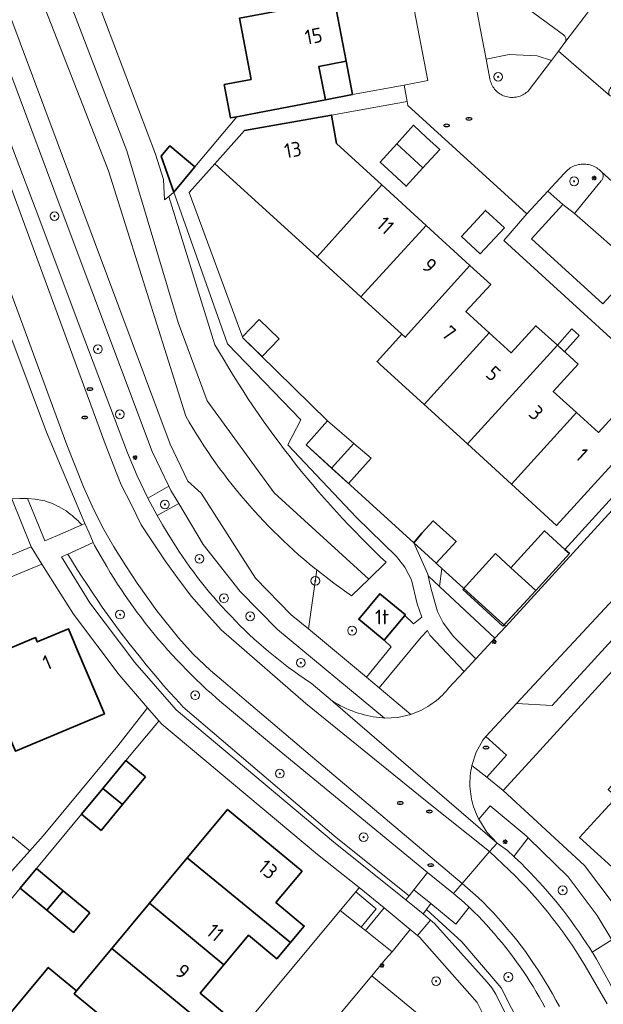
# Model space of a CAD drawing. Header units: metres. Extents: x 152610 to 160096, y 456114 to 462495.
# Tile 624 of 938: x 158879 to 158932, y 460259 to 460349. Entities that reach past the tile are written whole.
import ezdxf
from ezdxf.enums import TextEntityAlignment as Align

# ---------------------------------------------------------------- set-up
doc = ezdxf.new("R2010")
doc.units = ezdxf.units.M
doc.header["$LTSCALE"] = 0.5
doc.layers.get('0').update_dxf_attribs({"linetype": 'CONTINUOUS'})
for name, color, linetype, lineweight in [('B-PV-GR-BEPLANTING_CULTUUR_BOSPLANTSOEN-GV', 251, 'CONTINUOUS', 18), ('B-PV-GR-BEPLANTING_CULTUUR_HEESTERS-GV', 251, 'CONTINUOUS', 18), ('B-PV-GR-BEPLANTING_CULTUUR_ROOS-GV', 251, 'CONTINUOUS', 18), ('B-PV-GR-BOOM-S', 251, 'CONTINUOUS', 25), ('B-PV-GR-HAAG-GV', 251, 'CONTINUOUS', 13), ('B-PV-GW-TALUD_KRUIN-G', 251, 'CONTINUOUS', 18), ('B-PV-IE-MEUBILAIR-S', 251, 'CONTINUOUS', 25), ('B-PV-OG-BEBOUWING-GV', 6, 'CONTINUOUS', 35), ('B-PV-OG-BEBOUWING-T18', 1, 'CONTINUOUS', 18), ('B-PV-OG-BEBOUWING_LUIFEL-GV', 251, 'CONTINUOUS', 18), ('B-PV-OG-BEBOUWING_OVERBOUWING-GV', 251, 'CONTINUOUS', 18), ('B-PV-OG-BEBOUWING_SCHUUR-GV', 251, 'CONTINUOUS', 18), ('B-PV-OG-TERREIN_BEGROEID-GV', 251, 'CONTINUOUS', 18), ('B-PV-VH-GESLOTENVERHARDING_ASFALT-GV', 251, 'CONTINUOUS', 18), ('B-PV-VH-HALFVERHARDING_GRAVEL-GV', 251, 'CONTINUOUS', 18), ('B-PV-VH-ONVERHARD_ZAND-GV', 251, 'CONTINUOUS', 18), ('B-PV-VH-OPENVERHARDING_BETONSTRAATSTEEN-GV', 251, 'CONTINUOUS', 18), ('B-PV-VH-OPENVERHARDING_TEGEL-GV', 251, 'CONTINUOUS', 18)]:
    doc.layers.add(name, color=color, linetype=linetype, lineweight=lineweight)
doc.styles.add('NLCS-ISO', font='NLCS-ISO.ttf')
doc.styles.add('NLCS-ISO-M750-T18', font='NLCS-ISO.ttf', dxfattribs={"height": 1.35})

# ---------------------------------------------------------------- blocks, each defined once
blk = doc.blocks.new('SIE-MEUBILAIR_PAAL_LICHTMAST-SO')
for points in [[(-0.62, 0), (-1, 0)], [(-0.71, 0.71), (-0.44, 0.44)], [(0, 1), (0, 0.62)], [(0.44, 0.44), (0.71, 0.71)], [(1, 0), (0.62, 0)], [(-0.71, -0.71), (-0.44, -0.44)], [(0, -0.62), (0, -1)], [(0.44, -0.44), (0.71, -0.71)]]:
    blk.add_lwpolyline(points)
blk.add_circle((0, 0), 0.5)
blk = doc.blocks.new('SIE-MEUBILAIR_PUT_RIOOLPUT-SO')
blk.add_ellipse((0, 0), major_axis=(1.25, 0), ratio=0.54)
at = {"style": 'NLCS-ISO'}
blk.add_text('ri', height=0.75, dxfattribs=at).set_placement((-0.04, 0.07), align=Align.MIDDLE_CENTER)
blk = doc.blocks.new('SGR-BOOM_GBKN-SO')
at = {"linetype": 'ByBlock', "lineweight": 18}
h = blk.add_hatch(color=0, dxfattribs=at)
h.dxf.hatch_style = 1
edge = h.paths.add_edge_path()
edge.add_arc((0, 0), 0.25, 0, 360)
at = {"color": 0, "linetype": 'ByBlock', "lineweight": 18}
for radius in [2, 0.25]:
    blk.add_circle((0, 0), radius, dxfattribs=at)
at = {"color": 0, "linetype": 'ByBlock', "lineweight": 18, "style": 'NLCS-ISO'}
blk.add_attdef('SOORT', (2.5, 0), '', height=1.5, dxfattribs=at)

msp = doc.modelspace()

# ---------------------------------------------------------------- linework, layer by layer
at = {"layer": 'B-PV-GR-BEPLANTING_CULTUUR_BOSPLANTSOEN-GV', "flags": 128}
for points in [[(158882.35, 460354.4), (158888.82, 460337.46), (158893.51, 460321.79), (158896.18, 460314.62), (158902.28, 460306.2), (158910.923, 460298.334), (158912.507, 460299.878), (158912.012, 460300.347), (158911.42, 460300.919), (158910.833, 460301.496), (158910.252, 460302.079), (158909.677, 460302.668), (158909.107, 460303.262), (158908.543, 460303.861), (158907.985, 460304.466), (158907.433, 460305.077), (158906.887, 460305.693), (158906.347, 460306.314), (158905.813, 460306.94), (158905.286, 460307.571), (158904.764, 460308.208), (158904.248, 460308.85), (158903.739, 460309.496), (158903.236, 460310.148), (158902.74, 460310.804), (158902.249, 460311.465), (158901.766, 460312.131), (158901.288, 460312.802), (158900.818, 460313.477), (158900.354, 460314.157), (158899.896, 460314.841), (158899.445, 460315.529), (158899.001, 460316.222), (158898.564, 460316.92), (158898.133, 460317.621), (158897.71, 460318.327), (158897.293, 460319.036), (158896.883, 460319.75), (158892.659, 460333.302), (158892.274, 460332.984), (158892.176, 460334.852), (158891.46, 460337.15), (158884.595, 460355.279)], [(158880.354, 460353.14), (158887.15, 460335.64), (158894.217, 460313.208), (158894.533, 460312.663), (158894.856, 460312.121), (158895.185, 460311.584), (158895.522, 460311.051), (158895.865, 460310.523), (158896.215, 460309.998), (158896.572, 460309.479), (158896.935, 460308.963), (158897.304, 460308.453), (158897.681, 460307.947), (158898.063, 460307.446), (158898.452, 460306.95), (158898.847, 460306.459), (158899.248, 460305.973), (158899.655, 460305.492), (158900.069, 460305.016), (158900.488, 460304.546), (158900.914, 460304.081), (158901.345, 460303.621), (158901.782, 460303.167), (158902.225, 460302.718), (158902.674, 460302.275), (158903.128, 460301.838), (158903.587, 460301.407), (158904.052, 460300.981), (158904.522, 460300.562), (158904.998, 460300.148), (158905.479, 460299.741), (158905.965, 460299.34), (158906.179, 460299.166), (158907.745, 460297.955), (158909.357, 460296.807), (158910.923, 460298.334), (158902.28, 460306.2), (158896.18, 460314.62), (158893.51, 460321.79), (158888.82, 460337.46), (158882.35, 460354.4)]]:
    msp.add_lwpolyline(points, dxfattribs=at)
for points in [[(158916.356, 460298.62), (158917.376, 460297.666), (158917.609, 460299.307), (158917.243, 460299.64), (158917.092, 460299.778), (158915.678, 460301.067), (158915.031, 460301.656), (158916.321, 460298.774)], [(158917.376, 460297.666), (158916.356, 460298.62), (158916.625, 460297.426), (158917.19, 460295.381), (158917.712, 460294.337), (158918.669, 460293.075), (158920.708, 460291.043), (158921.827, 460292.249), (158922.45, 460292.92)], [(158923.46, 460293.99), (158923.288, 460294.144), (158922.88, 460294.51), (158917.609, 460299.307), (158917.376, 460297.666), (158922.45, 460292.92)], [(158915.371, 460265.775), (158914.717, 460266.313), (158913.05, 460264.28), (158912.47, 460263.59), (158911.21, 460262.08), (158915.384, 460258.628), (158922.472, 460252.765), (158925.11, 460251.05), (158920.83, 460259.65), (158915.56, 460265.62)]]:
    msp.add_lwpolyline(points, close=True, dxfattribs=at)
at = {"layer": 'B-PV-GR-BEPLANTING_CULTUUR_HEESTERS-GV', "flags": 128}
msp.add_lwpolyline([(158919.321, 460358.14), (158921.112, 460348.677), (158921.649, 460345.839), (158923.754, 460346.279), (158926.301, 460346.145), (158927.605, 460345.728), (158928.241, 460346.572), (158928.834, 460347.36), (158928.868, 460347.412), (158928.895, 460347.468), (158928.915, 460347.527), (158928.927, 460347.587), (158928.931, 460347.649), (158928.927, 460347.711), (158928.915, 460347.772), (158928.896, 460347.831), (158928.869, 460347.887), (158928.835, 460347.939), (158928.794, 460347.986), (158928.748, 460348.027), (158928.705, 460348.058), (158925.65, 460350.33)], dxfattribs=at)
for points in [[(158930.74, 460336.249), (158930.606, 460336.256), (158930.472, 460336.256), (158930.338, 460336.247), (158930.205, 460336.231), (158930.073, 460336.207), (158929.943, 460336.174), (158929.815, 460336.134), (158929.69, 460336.087), (158929.567, 460336.032), (158929.448, 460335.97), (158929.333, 460335.901), (158929.223, 460335.825), (158929.117, 460335.743), (158929.016, 460335.655), (158928.92, 460335.56), (158928.831, 460335.461), (158928.775, 460335.392), (158927.29, 460333.78), (158928.64, 460332.55), (158929.72, 460331.74), (158932.138, 460334.729), (158932.187, 460334.776), (158932.229, 460334.829), (158932.265, 460334.886), (158932.294, 460334.947), (158932.316, 460335.011), (158932.33, 460335.078), (158932.336, 460335.145), (158932.334, 460335.213), (158932.324, 460335.28), (158932.306, 460335.345), (158932.281, 460335.408), (158932.249, 460335.467), (158932.209, 460335.522), (158932.163, 460335.573), (158932.067, 460335.666), (158931.965, 460335.754), (158931.859, 460335.835), (158931.747, 460335.91), (158931.632, 460335.979), (158931.513, 460336.04), (158931.39, 460336.094), (158931.264, 460336.14), (158931.136, 460336.179), (158931.005, 460336.21), (158930.873, 460336.234)], [(158923.46, 460293.99), (158940.91, 460313.14), (158940.331, 460313.67), (158928.837, 460301.051), (158929.252, 460300.673), (158926.183, 460297.303), (158923.288, 460294.144)], [(158921.629, 460283.943), (158921.333, 460283.624), (158920.74, 460282.505), (158920.35, 460281.3), (158921.7, 460280.23), (158923.516, 460282.228)]]:
    msp.add_lwpolyline(points, close=True, dxfattribs=at)
at = {"layer": 'B-PV-GR-BEPLANTING_CULTUUR_ROOS-GV', "flags": 128}
msp.add_lwpolyline([(158926.301, 460346.145), (158923.754, 460346.279), (158921.649, 460345.839), (158921.989, 460344.043), (158922.017, 460343.917), (158922.052, 460343.793), (158922.096, 460343.672), (158922.146, 460343.553), (158922.204, 460343.438), (158922.269, 460343.326), (158922.341, 460343.219), (158922.419, 460343.117), (158922.504, 460343.019), (158922.594, 460342.927), (158922.69, 460342.841), (158922.791, 460342.761), (158922.897, 460342.687), (158923.007, 460342.62), (158923.121, 460342.56), (158923.239, 460342.507), (158923.359, 460342.461), (158923.483, 460342.423), (158923.608, 460342.393), (158923.735, 460342.371), (158923.863, 460342.356), (158923.992, 460342.35), (158924.121, 460342.351), (158924.25, 460342.361), (158924.378, 460342.378), (158924.504, 460342.403), (158924.629, 460342.436), (158924.751, 460342.477), (158924.871, 460342.525), (158924.987, 460342.581), (158925.1, 460342.644), (158925.208, 460342.713), (158925.313, 460342.789), (158925.412, 460342.872), (158925.506, 460342.96), (158925.59, 460343.05), (158927.605, 460345.728)], close=True, dxfattribs=at)
at = {"layer": 'B-PV-GR-HAAG-GV', "flags": 128}
msp.add_lwpolyline([(158910.06, 460270.14), (158909.896, 460269.946), (158909.738, 460269.758), (158911.617, 460268.213), (158910.238, 460266.523), (158910.629, 460266.211), (158912.319, 460268.283)], close=True, dxfattribs=at)
at = {"layer": 'B-PV-GW-TALUD_KRUIN-G', "flags": 128}
for points in [[(158910.923, 460298.334), (158902.28, 460306.2), (158896.18, 460314.62), (158893.51, 460321.79), (158888.82, 460337.46), (158882.35, 460354.4)], [(158883.43, 460300.623), (158883.861, 460299.918), (158884.299, 460299.216), (158884.743, 460298.519), (158885.195, 460297.827), (158885.653, 460297.139), (158886.117, 460296.455), (158886.589, 460295.775), (158887.066, 460295.101), (158887.551, 460294.431), (158888.041, 460293.766), (158888.538, 460293.105), (158889.042, 460292.449), (158889.552, 460291.799), (158890.068, 460291.153), (158890.59, 460290.512), (158891.119, 460289.876), (158891.653, 460289.246), (158892.194, 460288.62), (158892.741, 460288), (158893.293, 460287.386), (158893.852, 460286.776), (158893.96, 460286.66), (158907.95, 460274.71), (158914.62, 460269.398)], [(158916.198, 460268.132), (158919.42, 460265.17), (158923.01, 460260.98), (158927.74, 460251.68), (158927.98, 460250), (158928.83, 460244.03), (158926.11, 460227.06), (158928.365, 460225.046)]]:
    msp.add_lwpolyline(points, dxfattribs=at)
at = {"layer": 'B-PV-OG-BEBOUWING-GV', "flags": 128}
for points in [[(158908.87, 460345.66), (158907.809, 460351.195), (158899.107, 460349.59), (158900.184, 460343.989), (158897.734, 460343.518), (158898.314, 460340.473), (158898.883, 460340.581), (158900.77, 460340.94), (158906.968, 460342.129), (158906.38, 460345.19)], [(158909.456, 460342.606), (158908.87, 460345.66), (158906.38, 460345.19), (158906.968, 460342.129)], [(158907.98, 460338.13), (158907.512, 460340.741), (158899.59, 460339.32), (158896.874, 460336.272), (158906.206, 460327.767), (158912.113, 460334.355)], [(158916.21, 460338.7), (158915.01, 460339.8), (158913.483, 460338.103), (158915.875, 460335.92), (158917.41, 460337.6)], [(158915.875, 460335.92), (158913.483, 460338.103), (158911.97, 460336.42), (158913.062, 460335.414), (158914.34, 460334.24)], [(158895.053, 460335.993), (158892.75, 460337.916), (158892.544, 460337.669), (158891.968, 460336.979), (158893.13, 460333.69)], [(158916.164, 460330.655), (158912.113, 460334.355), (158906.206, 460327.767), (158910.215, 460324.113)], [(158923.31, 460330.44), (158921.59, 460332.02), (158919.4, 460329.64), (158921.11, 460328.06)], [(158920.161, 460327.004), (158916.164, 460330.655), (158910.215, 460324.113), (158913.96, 460320.7), (158914.254, 460320.434)], [(158922.07, 460325.26), (158920.161, 460327.004), (158914.254, 460320.434), (158913.96, 460320.7), (158911.69, 460318.22), (158911.946, 460317.984), (158915.981, 460314.298), (158921.928, 460320.838), (158919.8, 460322.78)], [(158928.157, 460319.697), (158926.19, 460321.49), (158923.93, 460319.01), (158921.928, 460320.838), (158915.981, 460314.298), (158919.941, 460310.679)], [(158930.05, 460317.97), (158928.157, 460319.697), (158919.941, 460310.679), (158923.957, 460307.009), (158929.911, 460313.545), (158927.78, 460315.49)], [(158936.3, 460312.26), (158934.17, 460314.21), (158931.9, 460311.73), (158929.911, 460313.545), (158923.957, 460307.009), (158928.075, 460303.245)], [(158915.031, 460301.656), (158915.678, 460301.067), (158917.092, 460299.778), (158918.234, 460301.036), (158918.897, 460301.766), (158916.814, 460303.656), (158915.782, 460302.519)], [(158929.252, 460300.673), (158928.837, 460301.051), (158926.982, 460302.74), (158923.914, 460299.37), (158926.183, 460297.303)], [(158914.268, 460295.08), (158911.95, 460297), (158910.01, 460294.66), (158912.33, 460292.74), (158912.334, 460292.744), (158914.217, 460295.018)], [(158876.18, 460292.78), (158874.582, 460292.106), (158878.671, 460282.598), (158886.78, 460286.01), (158884.34, 460291.82), (158883.516, 460293.785), (158880.656, 460292.585), (158880.49, 460292.98), (158877.816, 460291.858), (158877.429, 460292.78)], [(158936.435, 460272.368), (158938.144, 460274.226), (158939.37, 460273.11), (158943.215, 460277.324), (158936.675, 460283.337), (158932.8, 460279.09), (158933.544, 460278.413), (158931.848, 460276.553), (158930.175, 460274.719), (158934.755, 460270.541)], [(158890.53, 460280.26), (158888.75, 460281.74), (158886.637, 460279.188), (158888.427, 460277.721)], [(158888.427, 460277.721), (158886.637, 460279.188), (158884.7, 460276.85), (158886.48, 460275.37)], [(158904.84, 460271.63), (158898.04, 460277.29), (158894.356, 460272.859), (158903.786, 460265.127), (158905.03, 460266.62), (158902.45, 460268.78)], [(158903.786, 460265.127), (158894.356, 460272.859), (158890.907, 460268.71), (158897.699, 460263.091), (158899.94, 460265.78), (158902.53, 460263.62)], [(158883.003, 460269.851), (158880.57, 460271.87), (158879.083, 460270.087), (158881.52, 460268.065)], [(158885.44, 460267.83), (158883.003, 460269.851), (158881.52, 460268.065), (158883.96, 460266.04), (158884.669, 460266.896)], [(158897.699, 460263.091), (158890.907, 460268.71), (158887.477, 460264.583), (158896.876, 460256.841), (158898.13, 460258.34), (158895.54, 460260.5)], [(158896.876, 460256.841), (158887.477, 460264.583), (158884.24, 460260.69), (158884.029, 460260.436), (158890.844, 460254.832), (158893.04, 460257.5), (158895.62, 460255.34)], [(158884.24, 460260.69), (158881.66, 460262.84), (158881.436, 460262.572), (158877.987, 460258.42), (158884.807, 460252.811), (158887, 460255.47), (158889.6, 460253.32), (158890.844, 460254.832), (158884.029, 460260.436)]]:
    msp.add_lwpolyline(points, close=True, dxfattribs=at)
at = {"layer": 'B-PV-OG-BEBOUWING_LUIFEL-GV', "flags": 128}
msp.add_lwpolyline([(158923.182, 460294.028), (158926.183, 460297.303), (158923.914, 460299.37), (158922.501, 460300.657), (158919.509, 460297.371)], close=True, dxfattribs=at)
at = {"layer": 'B-PV-OG-BEBOUWING_OVERBOUWING-GV', "flags": 128}
msp.add_lwpolyline([(158907.526, 460308.483), (158909.572, 460310.73), (158907.16, 460312.8), (158905.21, 460310.59)], close=True, dxfattribs=at)
at = {"layer": 'B-PV-OG-BEBOUWING_SCHUUR-GV', "flags": 128}
for points in [[(158902.735, 460320.294), (158900.914, 460322.046), (158899.407, 460320.48), (158899.44, 460320.39), (158901.181, 460318.679)], [(158930.152, 460320.602), (158929.488, 460321.193), (158928.157, 460319.697), (158928.814, 460319.098)], [(158911.144, 460309.382), (158909.572, 460310.73), (158907.526, 460308.483), (158909.073, 460307.075)], [(158879.977, 460273.503), (158878.421, 460274.774), (158876.935, 460272.91), (158877.854, 460271.11)]]:
    msp.add_lwpolyline(points, close=True, dxfattribs=at)
at = {"layer": 'B-PV-OG-TERREIN_BEGROEID-GV', "flags": 128}
for points in [[(158867.614, 460378.013), (158892.79, 460310.67), (158894.41, 460307.29), (158895.63, 460306.18), (158900.58, 460298.41), (158903.84, 460295.08), (158905.409, 460293.772), (158906.179, 460299.166), (158905.965, 460299.34), (158905.479, 460299.741), (158904.998, 460300.148), (158904.522, 460300.562), (158904.052, 460300.981), (158903.587, 460301.407), (158903.128, 460301.838), (158902.674, 460302.275), (158902.225, 460302.718), (158901.782, 460303.167), (158901.345, 460303.621), (158900.914, 460304.081), (158900.488, 460304.546), (158900.069, 460305.016), (158899.655, 460305.492), (158899.248, 460305.973), (158898.847, 460306.459), (158898.452, 460306.95), (158898.063, 460307.446), (158897.681, 460307.947), (158897.304, 460308.453), (158896.935, 460308.963), (158896.572, 460309.479), (158896.215, 460309.998), (158895.865, 460310.523), (158895.522, 460311.051), (158895.185, 460311.584), (158894.856, 460312.121), (158894.533, 460312.663), (158894.217, 460313.208), (158887.15, 460335.64), (158880.354, 460353.14)], [(158927.015, 460259.203), (158926.755, 460259.68), (158926.488, 460260.154), (158926.213, 460260.624), (158925.932, 460261.089), (158925.645, 460261.551), (158925.35, 460262.008), (158925.049, 460262.461), (158924.741, 460262.909), (158924.426, 460263.353), (158924.106, 460263.792), (158923.778, 460264.226), (158923.444, 460264.656), (158923.104, 460265.08), (158922.758, 460265.5), (158922.406, 460265.914), (158922.047, 460266.323), (158921.683, 460266.727), (158921.313, 460267.125), (158920.937, 460267.518), (158920.555, 460267.905), (158920.167, 460268.287), (158920.091, 460268.361), (158918.87, 460266.8), (158916.61, 460268.68), (158916.198, 460268.132), (158919.42, 460265.17), (158923.01, 460260.98), (158927.74, 460251.68)]]:
    msp.add_lwpolyline(points, dxfattribs=at)
for points in [[(158878.405, 460337.721), (158880.79, 460331.376), (158884.58, 460321.29), (158888.88, 460309.863), (158889.761, 460307.778), (158890.74, 460305.737), (158892.672, 460306.813), (158891.16, 460309.99), (158882.846, 460332.136), (158876.094, 460350.121), (158875.461, 460351.807), (158875.199, 460352.505), (158874.25, 460352.193), (158874.087, 460352.14), (158874.706, 460350.313), (158873.805, 460350.047), (158875.408, 460345.698), (158878.147, 460338.407)], [(158898.03, 460319.82), (158893.13, 460333.69), (158892.659, 460333.302), (158896.883, 460319.75), (158897.293, 460319.036), (158897.71, 460318.327), (158898.133, 460317.621), (158898.564, 460316.92), (158899.001, 460316.222), (158899.445, 460315.529), (158899.896, 460314.841), (158900.354, 460314.157), (158900.818, 460313.477), (158901.288, 460312.802), (158901.766, 460312.131), (158902.249, 460311.465), (158902.74, 460310.804), (158903.236, 460310.148), (158903.739, 460309.496), (158904.248, 460308.85), (158904.764, 460308.208), (158905.286, 460307.571), (158905.813, 460306.94), (158906.347, 460306.314), (158906.887, 460305.693), (158907.433, 460305.077), (158907.985, 460304.466), (158908.543, 460303.861), (158909.107, 460303.262), (158909.677, 460302.668), (158910.252, 460302.079), (158910.833, 460301.496), (158911.42, 460300.919), (158912.012, 460300.347), (158912.507, 460299.878), (158910.923, 460298.334), (158909.357, 460296.807), (158907.745, 460297.955), (158906.179, 460299.166), (158905.409, 460293.772), (158910.707, 460289.357), (158912.976, 460292.129), (158912.334, 460292.744), (158912.33, 460292.74), (158910.01, 460294.66), (158911.95, 460297), (158914.268, 460295.08), (158914.217, 460295.018), (158915.007, 460294.245), (158915.767, 460294.866), (158915.363, 460296.077), (158914.842, 460298.253), (158914.233, 460299.427), (158913.451, 460300.384), (158909.798, 460303.952), (158903.55, 460310.6), (158904.72, 460312.88)], [(158929.72, 460331.74), (158928.64, 460332.55), (158925.78, 460329.43), (158932.29, 460323.49), (158935.35, 460326.8)], [(158880.461, 460305.63), (158879.757, 460305.694), (158880.757, 460303.27), (158881.357, 460301.816), (158882.5, 460302.317), (158884.71, 460303.294), (158884.55, 460303.472), (158884.384, 460303.645), (158884.213, 460303.813), (158884.036, 460303.974), (158883.853, 460304.129), (158883.666, 460304.279), (158883.474, 460304.422), (158883.277, 460304.558), (158883.076, 460304.688), (158882.87, 460304.811), (158882.66, 460304.927), (158882.447, 460305.036), (158882.23, 460305.138), (158882.01, 460305.232), (158881.787, 460305.319), (158881.561, 460305.399), (158881.332, 460305.471), (158881.16, 460305.52)], [(158895.81, 460301.5), (158893.57, 460305.233), (158891.602, 460304.141), (158892.104, 460303.282), (158892.62, 460302.43), (158893.275, 460301.37), (158893.595, 460300.879), (158893.923, 460300.393), (158894.256, 460299.911), (158894.597, 460299.433), (158894.944, 460298.961), (158895.297, 460298.493), (158895.657, 460298.03), (158896.022, 460297.571), (158896.394, 460297.118), (158896.773, 460296.67), (158897.157, 460296.228), (158897.547, 460295.79), (158897.944, 460295.358), (158898.346, 460294.931), (158898.754, 460294.51), (158899.167, 460294.095), (158899.587, 460293.685), (158900.011, 460293.281), (158900.442, 460292.883), (158900.877, 460292.49), (158901.318, 460292.104), (158901.764, 460291.724), (158902.216, 460291.35), (158902.672, 460290.982), (158903.133, 460290.62), (158903.6, 460290.264), (158904.071, 460289.916), (158904.547, 460289.573), (158905.027, 460289.237), (158905.512, 460288.908), (158905.66, 460288.809), (158907.601, 460287.182), (158907.847, 460287.033), (158908.097, 460286.89), (158908.351, 460286.755), (158908.609, 460286.626), (158908.87, 460286.505), (158909.134, 460286.391), (158909.402, 460286.284), (158909.672, 460286.185), (158909.945, 460286.094), (158910.22, 460286.01), (158910.498, 460285.934), (158910.777, 460285.865), (158911.059, 460285.805), (158911.342, 460285.752), (158911.626, 460285.707), (158911.912, 460285.67), (158912.198, 460285.641), (158912.362, 460285.628), (158902.58, 460293.73), (158899.19, 460297.21)], [(158885.821, 460301.544), (158885.763, 460301.679), (158883.43, 460300.623), (158883.861, 460299.918), (158884.299, 460299.216), (158884.743, 460298.519), (158885.195, 460297.827), (158885.653, 460297.139), (158886.117, 460296.455), (158886.589, 460295.775), (158887.066, 460295.101), (158887.551, 460294.431), (158888.041, 460293.766), (158888.538, 460293.105), (158889.042, 460292.449), (158889.552, 460291.799), (158890.068, 460291.153), (158890.59, 460290.512), (158891.119, 460289.876), (158891.653, 460289.246), (158892.194, 460288.62), (158892.741, 460288), (158893.293, 460287.386), (158893.852, 460286.776), (158893.96, 460286.66), (158907.95, 460274.71), (158914.62, 460269.398), (158915.036, 460269.923), (158916.3, 460271.52), (158902.22, 460283.08), (158898.2, 460286.46), (158897.988, 460286.635), (158897.505, 460287.039), (158897.029, 460287.449), (158896.557, 460287.866), (158896.091, 460288.288), (158895.63, 460288.717), (158895.174, 460289.151), (158894.725, 460289.591), (158894.28, 460290.036), (158893.842, 460290.487), (158893.409, 460290.944), (158892.982, 460291.406), (158892.561, 460291.874), (158892.146, 460292.346), (158891.737, 460292.824), (158891.335, 460293.308), (158890.938, 460293.796), (158890.547, 460294.289), (158890.163, 460294.788), (158889.786, 460295.291), (158889.414, 460295.799), (158889.049, 460296.311), (158888.691, 460296.828), (158888.339, 460297.35), (158887.995, 460297.876), (158887.656, 460298.406), (158887.325, 460298.941), (158887, 460299.48), (158885.882, 460301.411)], [(158883.861, 460299.918), (158883.43, 460300.623), (158882.866, 460300.368), (158885.45, 460296.15), (158889.55, 460290.72), (158893.35, 460286.39), (158907.7, 460274.33), (158914.32, 460269.02), (158914.62, 460269.398), (158907.95, 460274.71), (158893.96, 460286.66), (158893.852, 460286.776), (158893.293, 460287.386), (158892.741, 460288), (158892.194, 460288.62), (158891.653, 460289.246), (158891.119, 460289.876), (158890.59, 460290.512), (158890.068, 460291.153), (158889.552, 460291.799), (158889.042, 460292.449), (158888.538, 460293.105), (158888.041, 460293.766), (158887.551, 460294.431), (158887.066, 460295.101), (158886.589, 460295.775), (158886.117, 460296.455), (158885.653, 460297.139), (158885.195, 460297.827), (158884.743, 460298.519), (158884.299, 460299.216)], [(158916.494, 460293.206), (158916.28, 460293.633), (158915.704, 460293.014), (158911.866, 460288.39), (158914.766, 460285.973), (158914.996, 460286.053), (158915.223, 460286.14), (158915.447, 460286.235), (158915.668, 460286.337), (158915.886, 460286.446), (158916.1, 460286.563), (158916.31, 460286.686), (158916.515, 460286.816), (158916.716, 460286.953), (158916.913, 460287.097), (158917.105, 460287.246), (158917.292, 460287.402), (158917.474, 460287.564), (158917.65, 460287.732), (158917.82, 460287.906), (158917.985, 460288.085), (158918.144, 460288.27), (158918.21, 460288.35), (158919.64, 460289.891)], [(158931.322, 460264.251), (158933.141, 460265.365), (158931.8, 460267.59), (158929.15, 460271.13), (158925.487, 460274.688), (158924.181, 460272.983), (158924.589, 460272.598), (158924.832, 460272.362), (158925.249, 460271.948), (158925.66, 460271.527), (158926.066, 460271.102), (158926.466, 460270.67), (158926.86, 460270.234), (158927.248, 460269.792), (158927.63, 460269.345), (158928.006, 460268.892), (158928.375, 460268.435), (158928.739, 460267.973), (158929.096, 460267.505), (158929.446, 460267.033), (158929.791, 460266.556), (158930.128, 460266.075), (158930.459, 460265.589), (158930.784, 460265.098), (158931.102, 460264.603)], [(158909.738, 460269.758), (158908.31, 460268.06), (158910.238, 460266.523), (158911.617, 460268.213)], [(158919.42, 460265.17), (158916.198, 460268.132), (158915.91, 460267.75), (158916.577, 460267.175), (158916.93, 460266.87), (158921.732, 460261.499), (158922.157, 460260.974), (158922.522, 460260.407), (158926.84, 460251.7), (158927.238, 460250), (158927.63, 460248.32), (158928.09, 460245.17), (158928.173, 460244.267), (158928.15, 460243.36), (158926.11, 460227.06), (158928.83, 460244.03), (158927.98, 460250), (158927.74, 460251.68), (158923.01, 460260.98)]]:
    msp.add_lwpolyline(points, close=True, dxfattribs=at)
at = {"layer": 'B-PV-VH-GESLOTENVERHARDING_ASFALT-GV', "flags": 128}
for points in [[(158873.981, 460336.028), (158883.365, 460310.592), (158884.883, 460306.766), (158885.652, 460304.985), (158886.598, 460303.072), (158887.653, 460301.29), (158888.753, 460299.553), (158889.786, 460297.97), (158891.567, 460295.43), (158893.546, 460292.979), (158894.888, 460291.483), (158896.471, 460289.988), (158898.054, 460288.625), (158899.549, 460287.349), (158905.794, 460282.05), (158919.462, 460270.527), (158920.615, 460271.866), (158921.963, 460273.432), (158916.118, 460278.092), (158905.19, 460286.954), (158897.449, 460293.704), (158896.108, 460295.177), (158894.723, 460296.739), (158893.513, 460298.366), (158892.326, 460299.993), (158891.183, 460301.752), (158890.149, 460303.292), (158889.226, 460305.183), (158888.324, 460306.942), (158887.598, 460308.811), (158886.851, 460310.68), (158877.089, 460337.218)], [(158877.089, 460337.218), (158886.851, 460310.68), (158887.598, 460308.811), (158888.324, 460306.942), (158889.226, 460305.183), (158890.149, 460303.292), (158891.183, 460301.752), (158892.326, 460299.993), (158893.513, 460298.366), (158894.723, 460296.739), (158896.108, 460295.177), (158897.449, 460293.704), (158905.19, 460286.954), (158916.118, 460278.092), (158921.963, 460273.432), (158922.645, 460274.199), (158914.968, 460280.824), (158907.673, 460287.12), (158907.601, 460287.182), (158905.66, 460288.809), (158905.512, 460288.908), (158905.027, 460289.237), (158904.547, 460289.573), (158904.071, 460289.916), (158903.6, 460290.264), (158903.133, 460290.62), (158902.672, 460290.982), (158902.216, 460291.35), (158901.764, 460291.724), (158901.318, 460292.104), (158900.877, 460292.49), (158900.442, 460292.883), (158900.011, 460293.281), (158899.587, 460293.685), (158899.167, 460294.095), (158898.754, 460294.51), (158898.346, 460294.931), (158897.944, 460295.358), (158897.547, 460295.79), (158897.157, 460296.228), (158896.773, 460296.67), (158896.394, 460297.118), (158896.022, 460297.571), (158895.657, 460298.03), (158895.297, 460298.493), (158894.944, 460298.961), (158894.597, 460299.433), (158894.256, 460299.911), (158893.923, 460300.393), (158893.595, 460300.879), (158893.275, 460301.37), (158892.62, 460302.43), (158892.104, 460303.282), (158891.602, 460304.141), (158891.164, 460304.935), (158890.74, 460305.737), (158889.761, 460307.778), (158888.88, 460309.863), (158884.58, 460321.29), (158880.79, 460331.376), (158878.405, 460337.721)], [(158878.319, 460320.22), (158881.5, 460311.757), (158884.99, 460303.417), (158885.38, 460302.549), (158885.763, 460301.679), (158885.821, 460301.544), (158885.882, 460301.411), (158887, 460299.48), (158887.325, 460298.941), (158887.656, 460298.406), (158887.995, 460297.876), (158888.339, 460297.35), (158888.691, 460296.828), (158889.049, 460296.311), (158889.414, 460295.799), (158889.786, 460295.291), (158890.163, 460294.788), (158890.547, 460294.289), (158890.938, 460293.796), (158891.335, 460293.308), (158891.737, 460292.824), (158892.146, 460292.346), (158892.561, 460291.874), (158892.982, 460291.406), (158893.409, 460290.944), (158893.842, 460290.487), (158894.28, 460290.036), (158894.725, 460289.591), (158895.174, 460289.151), (158895.63, 460288.717), (158896.091, 460288.288), (158896.557, 460287.866), (158897.029, 460287.449), (158897.505, 460287.039), (158897.988, 460286.635), (158898.2, 460286.46), (158902.22, 460283.08), (158916.3, 460271.52), (158918.658, 460269.593), (158919.462, 460270.527), (158905.794, 460282.05), (158899.549, 460287.349), (158898.054, 460288.625), (158896.471, 460289.988), (158894.888, 460291.483), (158893.546, 460292.979), (158891.567, 460295.43), (158889.786, 460297.97), (158888.753, 460299.553), (158887.653, 460301.29), (158886.598, 460303.072), (158885.652, 460304.985), (158884.883, 460306.766), (158883.365, 460310.592), (158873.981, 460336.028)], [(158932.711, 460259.525), (158930.686, 460262.987), (158930.299, 460263.625), (158929.9, 460264.256), (158929.491, 460264.88), (158929.07, 460265.496), (158928.639, 460266.104), (158928.196, 460266.705), (158927.744, 460267.299), (158927.28, 460267.883), (158926.806, 460268.46), (158926.323, 460269.028), (158925.829, 460269.587), (158925.325, 460270.138), (158924.811, 460270.679), (158924.288, 460271.211), (158923.756, 460271.734), (158921.963, 460273.432), (158920.615, 460271.866), (158919.462, 460270.527), (158920.924, 460269.225), (158921.392, 460268.766), (158921.852, 460268.298), (158922.304, 460267.823), (158922.748, 460267.34), (158923.183, 460266.85), (158923.61, 460266.352), (158924.028, 460265.847), (158924.438, 460265.335), (158924.838, 460264.816), (158925.23, 460264.29), (158925.613, 460263.757), (158925.986, 460263.218), (158926.35, 460262.672), (158926.705, 460262.121), (158927.05, 460261.563), (158927.385, 460261), (158927.711, 460260.431), (158928.027, 460259.856), (158928.333, 460259.276)], [(158932.374, 460262.456), (158931.717, 460263.601), (158931.413, 460264.104), (158931.322, 460264.251), (158931.102, 460264.603), (158930.784, 460265.098), (158930.459, 460265.589), (158930.128, 460266.075), (158929.791, 460266.556), (158929.446, 460267.033), (158929.096, 460267.505), (158928.739, 460267.973), (158928.375, 460268.435), (158928.006, 460268.892), (158927.63, 460269.345), (158927.248, 460269.792), (158926.86, 460270.234), (158926.466, 460270.67), (158926.066, 460271.102), (158925.66, 460271.527), (158925.249, 460271.948), (158924.832, 460272.362), (158924.589, 460272.598), (158924.181, 460272.983), (158923.6, 460273.53), (158922.645, 460274.199), (158921.963, 460273.432), (158923.756, 460271.734), (158924.288, 460271.211), (158924.811, 460270.679), (158925.325, 460270.138), (158925.829, 460269.587), (158926.323, 460269.028), (158926.806, 460268.46), (158927.28, 460267.883), (158927.744, 460267.299), (158928.196, 460266.705), (158928.639, 460266.104), (158929.07, 460265.496), (158929.491, 460264.88), (158929.9, 460264.256), (158930.299, 460263.625), (158930.686, 460262.987), (158932.711, 460259.525)], [(158928.333, 460259.276), (158928.027, 460259.856), (158927.711, 460260.431), (158927.385, 460261), (158927.05, 460261.563), (158926.705, 460262.121), (158926.35, 460262.672), (158925.986, 460263.218), (158925.613, 460263.757), (158925.23, 460264.29), (158924.838, 460264.816), (158924.438, 460265.335), (158924.028, 460265.847), (158923.61, 460266.352), (158923.183, 460266.85), (158922.748, 460267.34), (158922.304, 460267.823), (158921.852, 460268.298), (158921.392, 460268.766), (158920.924, 460269.225), (158919.462, 460270.527), (158918.658, 460269.593), (158919.64, 460268.79), (158920.091, 460268.361), (158920.167, 460268.287), (158920.555, 460267.905), (158920.937, 460267.518), (158921.313, 460267.125), (158921.683, 460266.727), (158922.047, 460266.323), (158922.406, 460265.914), (158922.758, 460265.5), (158923.104, 460265.08), (158923.444, 460264.656), (158923.778, 460264.226), (158924.106, 460263.792), (158924.426, 460263.353), (158924.741, 460262.909), (158925.049, 460262.461), (158925.35, 460262.008), (158925.645, 460261.551), (158925.932, 460261.089), (158926.213, 460260.624), (158926.488, 460260.154), (158926.755, 460259.68), (158927.015, 460259.203)]]:
    msp.add_lwpolyline(points, dxfattribs=at)
at = {"layer": 'B-PV-VH-HALFVERHARDING_GRAVEL-GV', "flags": 128}
msp.add_lwpolyline([(158906.968, 460342.129), (158900.77, 460340.94), (158898.883, 460340.581), (158895.053, 460335.993), (158893.13, 460333.69), (158898.03, 460319.82), (158904.72, 460312.88), (158903.55, 460310.6), (158909.798, 460303.952), (158913.451, 460300.384), (158914.233, 460299.427), (158914.842, 460298.253), (158915.363, 460296.077), (158915.767, 460294.866), (158915.007, 460294.245), (158914.217, 460295.018), (158912.334, 460292.744), (158912.976, 460292.129), (158910.707, 460289.357), (158911.866, 460288.39), (158915.704, 460293.014), (158916.28, 460293.633), (158916.494, 460293.206), (158919.64, 460289.891), (158920.708, 460291.043), (158918.669, 460293.075), (158917.712, 460294.337), (158917.19, 460295.381), (158916.625, 460297.426), (158916.356, 460298.62), (158916.321, 460298.774), (158915.031, 460301.656), (158905.21, 460310.59), (158907.16, 460312.8), (158899.44, 460320.39), (158894.51, 460333.67), (158896.874, 460336.272), (158899.59, 460339.32), (158907.512, 460340.741), (158914.42, 460341.98), (158914.15, 460343.48), (158909.456, 460342.606)], close=True, dxfattribs=at)
at = {"layer": 'B-PV-VH-ONVERHARD_ZAND-GV', "flags": 128}
msp.add_lwpolyline([(158910.06, 460270.14), (158909.896, 460269.946), (158909.738, 460269.758), (158911.617, 460268.213), (158910.238, 460266.523), (158910.629, 460266.211), (158912.319, 460268.283)], close=True, dxfattribs=at)
at = {"layer": 'B-PV-VH-OPENVERHARDING_BETONSTRAATSTEEN-GV', "flags": 128}
for points in [[(158911.552, 460368.793), (158916.31, 460343.91), (158914.15, 460343.48), (158914.42, 460341.98), (158914.51, 460341.62), (158925.36, 460331.7), (158927.29, 460333.78), (158928.775, 460335.392), (158928.831, 460335.461), (158928.92, 460335.56), (158929.016, 460335.655), (158929.117, 460335.743), (158929.223, 460335.825), (158929.333, 460335.901), (158929.448, 460335.97), (158929.567, 460336.032), (158929.69, 460336.087), (158929.815, 460336.134), (158929.943, 460336.174), (158930.073, 460336.207), (158930.205, 460336.231), (158930.338, 460336.247), (158930.472, 460336.256), (158930.606, 460336.256), (158930.74, 460336.249), (158930.873, 460336.234), (158931.005, 460336.21), (158931.136, 460336.179), (158931.264, 460336.14), (158931.39, 460336.094), (158931.513, 460336.04), (158931.632, 460335.979), (158931.747, 460335.91), (158931.859, 460335.835), (158931.965, 460335.754), (158932.067, 460335.666), (158932.163, 460335.573), (158945.063, 460323.813)], [(158925.65, 460350.33), (158928.705, 460348.058), (158928.748, 460348.027), (158928.794, 460347.986), (158928.835, 460347.939), (158928.869, 460347.887), (158928.896, 460347.831), (158928.915, 460347.772), (158928.927, 460347.711), (158928.931, 460347.649), (158928.927, 460347.587), (158928.915, 460347.527), (158928.895, 460347.468), (158928.868, 460347.412), (158928.834, 460347.36), (158940.31, 460362.462)], [(158940.31, 460362.462), (158928.834, 460347.36), (158928.241, 460346.572), (158930.322, 460344.769), (158932.996, 460342.456), (158932.991, 460342.463), (158932.949, 460342.512), (158932.914, 460342.565), (158932.886, 460342.623), (158932.865, 460342.684), (158932.852, 460342.747), (158932.847, 460342.81), (158932.85, 460342.875), (158932.861, 460342.938), (158932.88, 460342.999), (158932.906, 460343.058), (158932.939, 460343.113), (158932.979, 460343.163), (158934.08, 460344.69), (158935.3, 460346.31), (158937.23, 460348.91), (158939.99, 460352.68)], [(158932.996, 460342.456), (158930.322, 460344.769), (158928.241, 460346.572), (158927.605, 460345.728), (158925.59, 460343.05), (158925.506, 460342.96), (158925.412, 460342.872), (158925.313, 460342.789), (158925.208, 460342.713), (158925.1, 460342.644), (158924.987, 460342.581), (158924.871, 460342.525), (158924.751, 460342.477), (158924.629, 460342.436), (158924.504, 460342.403), (158924.378, 460342.378), (158924.25, 460342.361), (158924.121, 460342.351), (158923.992, 460342.35), (158923.863, 460342.356), (158923.735, 460342.371), (158923.608, 460342.393), (158923.483, 460342.423), (158923.359, 460342.461), (158923.239, 460342.507), (158923.121, 460342.56), (158923.007, 460342.62), (158922.897, 460342.687), (158922.791, 460342.761), (158922.69, 460342.841), (158922.594, 460342.927), (158922.504, 460343.019), (158922.419, 460343.117), (158922.341, 460343.219), (158922.269, 460343.326), (158922.204, 460343.438), (158922.146, 460343.553), (158922.096, 460343.672), (158922.052, 460343.793), (158922.017, 460343.917), (158921.989, 460344.043), (158921.649, 460345.839), (158921.112, 460348.677), (158919.321, 460358.14)], [(158945.063, 460323.813), (158932.163, 460335.573), (158932.209, 460335.522), (158932.249, 460335.467), (158932.281, 460335.408), (158932.306, 460335.345), (158932.324, 460335.28), (158932.334, 460335.213), (158932.336, 460335.145), (158932.33, 460335.078), (158932.316, 460335.011), (158932.294, 460334.947), (158932.265, 460334.886), (158932.229, 460334.829), (158932.187, 460334.776), (158932.138, 460334.729), (158929.72, 460331.74), (158935.35, 460326.8)], [(158878.343, 460305.673), (158879.05, 460305.694), (158879.757, 460305.694), (158880.461, 460305.63), (158881.16, 460305.52), (158881.332, 460305.471), (158881.561, 460305.399), (158881.787, 460305.319), (158882.01, 460305.232), (158882.23, 460305.138), (158882.447, 460305.036), (158882.66, 460304.927), (158882.87, 460304.811), (158883.076, 460304.688), (158883.277, 460304.558), (158883.474, 460304.422), (158883.666, 460304.279), (158883.853, 460304.129), (158884.036, 460303.974), (158884.213, 460303.813), (158884.384, 460303.645), (158884.55, 460303.472), (158884.71, 460303.294), (158884.99, 460303.417), (158881.5, 460311.757), (158878.319, 460320.22)], [(158940.91, 460313.14), (158923.46, 460293.99), (158922.45, 460292.92), (158921.827, 460292.249), (158920.708, 460291.043), (158919.64, 460289.891), (158918.21, 460288.35), (158918.144, 460288.27), (158917.985, 460288.085), (158917.82, 460287.906), (158917.65, 460287.732), (158917.474, 460287.564), (158917.292, 460287.402), (158917.105, 460287.246), (158916.913, 460287.097), (158916.716, 460286.953), (158916.515, 460286.816), (158916.31, 460286.686), (158916.1, 460286.563), (158915.886, 460286.446), (158915.668, 460286.337), (158915.447, 460286.235), (158915.223, 460286.14), (158914.996, 460286.053), (158914.766, 460285.973), (158913.579, 460285.695), (158912.362, 460285.628), (158912.198, 460285.641), (158911.912, 460285.67), (158911.626, 460285.707), (158911.342, 460285.752), (158911.059, 460285.805), (158910.777, 460285.865), (158910.498, 460285.934), (158910.22, 460286.01), (158909.945, 460286.094), (158909.672, 460286.185), (158909.402, 460286.284), (158909.134, 460286.391), (158908.87, 460286.505), (158908.609, 460286.626), (158908.351, 460286.755), (158908.097, 460286.89), (158907.847, 460287.033), (158907.601, 460287.182), (158907.673, 460287.12), (158914.968, 460280.824), (158922.645, 460274.199), (158921.715, 460275.215), (158920.98, 460276.38), (158920.959, 460276.421), (158920.853, 460276.636), (158920.754, 460276.853), (158920.663, 460277.074), (158920.579, 460277.298), (158920.503, 460277.525), (158920.434, 460277.753), (158920.373, 460277.984), (158920.32, 460278.218), (158920.274, 460278.452), (158920.237, 460278.688), (158920.207, 460278.925), (158920.186, 460279.163), (158920.172, 460279.402), (158920.166, 460279.641), (158920.169, 460279.88), (158920.179, 460280.119), (158920.197, 460280.357), (158920.224, 460280.595), (158920.258, 460280.831), (158920.3, 460281.066), (158920.35, 460281.3), (158920.74, 460282.505), (158921.333, 460283.624), (158921.629, 460283.943), (158924.433, 460286.963), (158945.36, 460309.5)], [(158901.122, 460250), (158911.21, 460262.08), (158912.47, 460263.59), (158913.05, 460264.28), (158910.629, 460266.211), (158910.238, 460266.523), (158908.31, 460268.06), (158895.58, 460252.76)]]:
    msp.add_lwpolyline(points, dxfattribs=at)
for points in [[(158945.74, 460306.54), (158945.36, 460309.5), (158924.433, 460286.963), (158927.677, 460286.787)], [(158880.11, 460301.27), (158878.343, 460305.673), (158876.816, 460305.406), (158875.34, 460304.93), (158877.33, 460300.12)], [(158914.717, 460266.313), (158912.319, 460268.283), (158910.629, 460266.211), (158913.05, 460264.28)]]:
    msp.add_lwpolyline(points, close=True, dxfattribs=at)
at = {"layer": 'B-PV-VH-OPENVERHARDING_TEGEL-GV', "flags": 128}
for points in [[(158876.094, 460350.121), (158882.846, 460332.136), (158891.16, 460309.99), (158892.672, 460306.813), (158892.86, 460306.42), (158893.57, 460305.233), (158895.81, 460301.5), (158899.19, 460297.21), (158902.58, 460293.73), (158912.362, 460285.628), (158913.579, 460285.695), (158914.766, 460285.973), (158911.866, 460288.39), (158910.707, 460289.357), (158905.409, 460293.772), (158903.84, 460295.08), (158900.58, 460298.41), (158895.63, 460306.18), (158894.41, 460307.29), (158892.79, 460310.67), (158867.614, 460378.013)], [(158935.35, 460326.8), (158932.29, 460323.49), (158925.78, 460329.43), (158928.64, 460332.55), (158927.29, 460333.78), (158925.36, 460331.7), (158923.27, 460329.29), (158940.331, 460313.67)], [(158864.54, 460257.83), (158869.701, 460264.049), (158870.99, 460265.6), (158873.81, 460269), (158876.4, 460266.85), (158879.083, 460270.087), (158880.57, 460271.87), (158884.7, 460276.85), (158886.637, 460279.188), (158888.75, 460281.74), (158891.558, 460285.138), (158891.757, 460285.379), (158890.726, 460286.574), (158888, 460283.1), (158881.19, 460274.87), (158877.7, 460270.936), (158876.182, 460269.219), (158873.773, 460271.16), (158868.54, 460264.99), (158867.171, 460263.285), (158866.858, 460262.895), (158864.719, 460260.231), (158861.392, 460256.086)], [(158933.25, 460268.69), (158930.63, 460272.17), (158923.2, 460279.01), (158921.7, 460280.23), (158920.35, 460281.3), (158920.3, 460281.066), (158920.258, 460280.831), (158920.224, 460280.595), (158920.197, 460280.357), (158920.179, 460280.119), (158920.169, 460279.88), (158920.166, 460279.641), (158920.172, 460279.402), (158920.186, 460279.163), (158920.207, 460278.925), (158920.237, 460278.688), (158920.274, 460278.452), (158920.32, 460278.218), (158920.373, 460277.984), (158920.434, 460277.753), (158920.503, 460277.525), (158920.579, 460277.298), (158920.663, 460277.074), (158920.754, 460276.853), (158920.853, 460276.636), (158920.959, 460276.421), (158920.98, 460276.38), (158922.008, 460277.6), (158925.3, 460274.87), (158925.487, 460274.688), (158929.15, 460271.13), (158931.8, 460267.59), (158933.141, 460265.365)], [(158926.84, 460251.7), (158922.522, 460260.407), (158922.157, 460260.974), (158921.732, 460261.499), (158916.93, 460266.87), (158916.577, 460267.175), (158915.371, 460265.775), (158915.56, 460265.62), (158920.83, 460259.65), (158925.11, 460251.05)]]:
    msp.add_lwpolyline(points, dxfattribs=at)
for points in [[(158923.2, 460279.01), (158925.91, 460281.97), (158955.01, 460313.89), (158954.387, 460314.173), (158953.736, 460314.382), (158945.74, 460306.54), (158927.677, 460286.787), (158924.433, 460286.963), (158921.629, 460283.943), (158923.516, 460282.228), (158921.7, 460280.23)], [(158892.86, 460306.42), (158892.672, 460306.813), (158890.74, 460305.737), (158891.164, 460304.935), (158891.602, 460304.141), (158893.57, 460305.233)], [(158885.763, 460301.679), (158885.38, 460302.549), (158884.99, 460303.417), (158884.71, 460303.294), (158882.5, 460302.317), (158881.357, 460301.816), (158880.757, 460303.27), (158879.757, 460305.694), (158879.05, 460305.694), (158878.343, 460305.673), (158880.11, 460301.27), (158881.08, 460299.71), (158883.96, 460295.13), (158888.12, 460289.59), (158890.726, 460286.574), (158891.757, 460285.379), (158892.03, 460285.065), (158906.25, 460273.15), (158910.06, 460270.14), (158912.319, 460268.283), (158914.717, 460266.313), (158915.371, 460265.775), (158916.577, 460267.175), (158915.91, 460267.75), (158914.32, 460269.02), (158907.7, 460274.33), (158893.35, 460286.39), (158889.55, 460290.72), (158885.45, 460296.15), (158882.866, 460300.368), (158883.43, 460300.623)], [(158881.08, 460299.71), (158880.11, 460301.27), (158877.33, 460300.12), (158859.07, 460292.501), (158855.52, 460291.02), (158855.66, 460290.59), (158855.78, 460290.67), (158856.902, 460288.05), (158858.05, 460285.37), (158859.72, 460286.05), (158858.05, 460290.05), (158861.5, 460291.53), (158864.51, 460292.79), (158871.44, 460295.7), (158874.43, 460296.95)], [(158920.98, 460276.38), (158921.715, 460275.215), (158922.645, 460274.199), (158923.6, 460273.53), (158924.181, 460272.983), (158925.487, 460274.688), (158925.3, 460274.87), (158922.008, 460277.6)], [(158918.658, 460269.593), (158916.3, 460271.52), (158915.036, 460269.923), (158916.61, 460268.68), (158918.87, 460266.8), (158920.091, 460268.361), (158919.64, 460268.79)], [(158916.61, 460268.68), (158915.036, 460269.923), (158914.62, 460269.398), (158914.32, 460269.02), (158915.91, 460267.75), (158916.198, 460268.132)], [(158931.717, 460263.601), (158932.374, 460262.456), (158932.996, 460261.292), (158933.276, 460260.717), (158935.334, 460261.726), (158935, 460262.279), (158933.66, 460264.504), (158933.141, 460265.365), (158931.322, 460264.251), (158931.413, 460264.104)]]:
    msp.add_lwpolyline(points, close=True, dxfattribs=at)

# ---------------------------------------------------------------- block references
at = {"layer": 'B-PV-GR-BOOM-S', "xscale": 0.2, "yscale": 0.2, "zscale": 0.2}
for p in [(158922.749, 460344.229), (158929.677, 460334.682), (158882.221, 460331.502), (158886.193, 460319.346), (158888.188, 460313.391), (158892.311, 460305.145), (158895.46, 460300.18), (158906.046, 460298.168), (158897.703, 460296.582), (158888.211, 460295.089), (158900.097, 460294.931), (158909.405, 460293.62), (158904.721, 460290.688), (158895.076, 460287.716), (158902.805, 460280.557), (158910.458, 460274.75), (158928.636, 460269.888), (158917.076, 460261.587), (158923.675, 460261.971)]:
    msp.add_blockref('SGR-BOOM_GBKN-SO', p, dxfattribs=at)
at = {"layer": 'B-PV-IE-MEUBILAIR-S', "xscale": 0.2, "yscale": 0.2, "zscale": 0.2}
for name, p in [('SIE-MEUBILAIR_PUT_RIOOLPUT-SO', (158918.03, 460339.79)), ('SIE-MEUBILAIR_PUT_RIOOLPUT-SO', (158920.07, 460340.39)), ('SIE-MEUBILAIR_PAAL_LICHTMAST-SO', (158931.513, 460334.977)), ('SIE-MEUBILAIR_PUT_RIOOLPUT-SO', (158885.46, 460315.7)), ('SIE-MEUBILAIR_PUT_RIOOLPUT-SO', (158884.99, 460313.09)), ('SIE-MEUBILAIR_PAAL_LICHTMAST-SO', (158889.59, 460309.44)), ('SIE-MEUBILAIR_PAAL_LICHTMAST-SO', (158922.385, 460292.609)), ('SIE-MEUBILAIR_PUT_RIOOLPUT-SO', (158921.63, 460282.93)), ('SIE-MEUBILAIR_PUT_RIOOLPUT-SO', (158913.8, 460277.87)), ('SIE-MEUBILAIR_PUT_RIOOLPUT-SO', (158916.47, 460277.09)), ('SIE-MEUBILAIR_PAAL_LICHTMAST-SO', (158923.386, 460274.324)), ('SIE-MEUBILAIR_PUT_RIOOLPUT-SO', (158916.59, 460272.2)), ('SIE-MEUBILAIR_PAAL_LICHTMAST-SO', (158912.134, 460263.024))]:
    msp.add_blockref(name, p, dxfattribs=at)

# ---------------------------------------------------------------- texts
at = {"layer": 'B-PV-OG-BEBOUWING-T18', "style": 'NLCS-ISO-M750-T18'}
for s, rotation, p in [('15', 10.8, (158905.884, 460347.957)), ('13', 10.1, (158903.992, 460337.57)), ('11', 317.6, (158912.453, 460330.659)), ('9', 317.6, (158916.476, 460326.984)), ('7', 317.6, (158918.245, 460320.815)), ('5', 317.7, (158922.3, 460317.115)), ('3', 317.6, (158926.219, 460313.529)), ('1', 317.5, (158930.397, 460309.713)), ('1', 22.7, (158881.55, 460290.714)), ('13', 320, (158901.729, 460271.811)), ('11', 320.2, (158896.899, 460266.036)), ('9', 320.2, (158893.925, 460262.467))]:
    msp.add_text(s, height=1.35, rotation=rotation, dxfattribs=at).set_placement(p, align=Align.MIDDLE)
msp.add_text('1t', height=1.35, dxfattribs=at).set_placement((158912.139, 460294.871), align=Align.MIDDLE)

doc.saveas('drawing.dxf')
